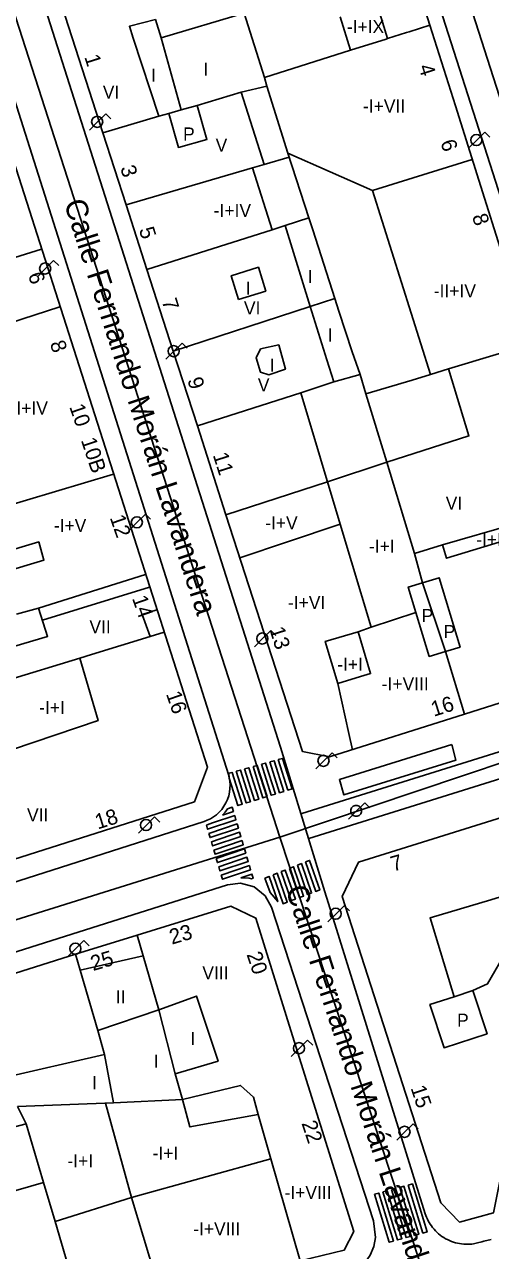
# Model space of a CAD drawing. Extents: x 282771 to 285132, y 4823109 to 4825496.
# Drawn here: x 284976.4 to 285030, y 4823636.8 to 4823777.7 of the extents above; entities that cross this region are included whole.
import ezdxf

# ---------------------------------------------------------------- set-up
doc = ezdxf.new("R2010")
doc.units = 0
for name, color, linetype in [('ACERA-BORDILLO', 7, 'Continuous'), ('ACERA-INTERIOR', 7, 'Continuous'), ('CALLE-EJE', 7, 'Continuous'), ('CALLE-TEXTO', 7, 'Continuous'), ('EDIFICIO', 7, 'Continuous'), ('FAROLA', 7, 'Continuous'), ('INTERIOR-EDIFICIO', 7, 'Continuous'), ('MEDIANERA', 7, 'Continuous'), ('NUM-LOCAL', 7, 'Continuous'), ('NUM-PORTAL', 7, 'Continuous'), ('NUM-VADO', 7, 'Continuous'), ('PASO-PEATONES', 7, 'Continuous'), ('TXT-ALTURA-EDIFICIO', 7, 'Continuous')]:
    doc.layers.add(name, color=color, linetype=linetype)

msp = doc.modelspace()

# ---------------------------------------------------------------- linework, layer by layer
at = {"layer": 'ACERA-BORDILLO'}
for points in [[(285019.05, 4823795.56), (285047.47, 4823706.84), (285054.04, 4823708.86), (285026.46, 4823795.56)], [(285011.16, 4823677.3), (285011.1, 4823677.5), (285005.86, 4823694.65), (284977.76, 4823782.85)], [(284971.51, 4823780.84), (284999.85, 4823691.5), (284999.95, 4823691.12), (285000.02, 4823690.73), (285000.05, 4823690.32), (285000.04, 4823689.9), (284999.99, 4823689.47), (284999.9, 4823689.04), (284999.76, 4823688.62), (284999.57, 4823688.22), (284999.35, 4823687.84), (284999.09, 4823687.48), (284998.8, 4823687.16), (284998.48, 4823686.87), (284998.14, 4823686.62), (284997.79, 4823686.41), (284997.43, 4823686.23), (284997.06, 4823686.1), (284963.17, 4823675.27)], [(285004.08, 4823677.57), (285002.8, 4823678.58), (285001.23, 4823679.01), (284999.74, 4823678.81), (284966.23, 4823668.19)], [(284929.27, 4823613.06), (285012.98, 4823633.82), (285014.74, 4823634.65), (285015.52, 4823635.37), (285016.14, 4823636.25), (285016.56, 4823637.24), (285016.75, 4823638.28), (285016.52, 4823640.21), (285004.8, 4823676.25), (285004.08, 4823677.57)], [(285030.04, 4823638.07), (285029.21, 4823637.85), (285028.98, 4823637.79), (285028.46, 4823637.66), (285028.03, 4823637.57), (285027.81, 4823637.54), (285027.58, 4823637.52), (285027.36, 4823637.51), (285027.12, 4823637.51), (285026.89, 4823637.53), (285026.65, 4823637.55), (285026.41, 4823637.58), (285026.18, 4823637.63), (285025.94, 4823637.69), (285025.71, 4823637.76), (285025.47, 4823637.84), (285025.25, 4823637.93), (285025.02, 4823638.04), (285024.8, 4823638.15), (285024.59, 4823638.28), (285024.38, 4823638.42), (285024.18, 4823638.57), (285023.99, 4823638.72), (285023.81, 4823638.89), (285023.64, 4823639.06), (285023.48, 4823639.24), (285023.32, 4823639.42), (285023.18, 4823639.61), (285023.05, 4823639.81), (285022.93, 4823640), (285022.82, 4823640.21), (285022.72, 4823640.41), (285022.63, 4823640.61), (285022.48, 4823641.02), (285011.16, 4823677.3)]]:
    msp.add_lwpolyline(points, dxfattribs=at)
at = {"layer": 'ACERA-INTERIOR'}
for points in [[(285009.08, 4823684.13), (285060.45, 4823700.18), (285063.92, 4823704.41), (285008.29, 4823687.02)], [(285025.51, 4823694.94), (285012.62, 4823690.93), (285013.11, 4823689.15), (285026, 4823693.15), (285025.51, 4823694.94)]]:
    msp.add_lwpolyline(points, dxfattribs=at)
at = {"layer": 'CALLE-EJE'}
for points in [[(285053.2, 4823700.24), (285019.15, 4823806.29)], [(284971.33, 4823791.08), (285005.75, 4823684.31)], [(285053.2, 4823700.24), (285005.75, 4823684.31)], [(285005.75, 4823684.31), (284964.04, 4823671.24), (284955.86, 4823673.8)], [(285005.75, 4823684.31), (285022.81, 4823632.56)]]:
    msp.add_lwpolyline(points, dxfattribs=at)
at = {"layer": 'EDIFICIO'}
for points in [[(284979.92, 4823782.37), (284985.44, 4823765.22), (284988.1, 4823756.96), (284990.5, 4823749.53), (284993.52, 4823740.15), (284996.29, 4823731.56), (284999.57, 4823721.35), (285008.36, 4823694.14), (285011.47, 4823693.51), (285026.97, 4823698.43), (285044.21, 4823703.91), (285045.36, 4823707.49), (285040.51, 4823722.61), (285037.04, 4823733.42), (285034.63, 4823740.96), (285031.51, 4823750.69), (285028.63, 4823759.81), (285025.94, 4823768.35), (285023.01, 4823777.61), (285017.96, 4823793.63)], [(284970.02, 4823777.98), (284966.91, 4823780.22), (284932.32, 4823769.61), (284930.4, 4823765.86), (284958.89, 4823678.91), (284962.13, 4823677.58), (284995.95, 4823688.36), (284997.44, 4823692.35), (284970.02, 4823777.98)], [(285024.27, 4823642.29), (285026.41, 4823640.06), (285030.32, 4823641.14), (285033.68, 4823657.96), (285035.01, 4823661.87), (285037.31, 4823667.1), (285038.93, 4823670.02), (285051.67, 4823688.31), (285050.22, 4823692.51), (285014.8, 4823681.42), (285012.91, 4823677.46), (285024.27, 4823642.29)], [(284967.84, 4823625.5), (284983.18, 4823629.34), (284992.12, 4823631.58), (285008.09, 4823635.6), (285013.17, 4823636.84), (285014.26, 4823638.99), (285007.43, 4823660.84), (285003.02, 4823675), (285000.12, 4823676.38), (284989.38, 4823673.04), (284982.28, 4823670.84), (284972.21, 4823667.65)]]:
    msp.add_lwpolyline(points, dxfattribs=at)
at = {"layer": 'FAROLA'}
for p, q in [((284985.76, 4823767.43), (284984.82, 4823766.5)), ((284986.35, 4823766.84), (284985.76, 4823767.43)), ((284984.82, 4823766.5), (284983.89, 4823765.56)), ((285029.32, 4823765.33), (285028.38, 4823764.4)), ((285029.91, 4823764.74), (285029.32, 4823765.33)), ((285028.38, 4823764.4), (285027.45, 4823763.46)), ((284979.78, 4823750.57), (284978.84, 4823749.64)), ((284980.37, 4823749.98), (284979.78, 4823750.57)), ((284978.84, 4823749.64), (284977.91, 4823748.7)), ((284993.6, 4823740.15), (284992.67, 4823739.21)), ((284994.54, 4823741.08), (284993.6, 4823740.15)), ((284995.13, 4823740.49), (284994.54, 4823741.08)), ((284989.38, 4823720.48), (284988.45, 4823719.54)), ((284990.32, 4823721.41), (284989.38, 4823720.48)), ((284990.91, 4823720.82), (284990.32, 4823721.41)), ((285004.73, 4823708.05), (285003.79, 4823707.12)), ((285005.32, 4823707.46), (285004.73, 4823708.05)), ((285003.79, 4823707.12), (285002.86, 4823706.18)), ((285011.76, 4823694), (285010.82, 4823693.07)), ((285012.35, 4823693.41), (285011.76, 4823694)), ((285010.82, 4823693.07), (285009.89, 4823692.13)), ((285015.52, 4823688.25), (285014.58, 4823687.32)), ((285016.11, 4823687.66), (285015.52, 4823688.25)), ((284991.38, 4823686.62), (284990.44, 4823685.69)), ((284991.97, 4823686.03), (284991.38, 4823686.62)), ((285014.58, 4823687.32), (285013.65, 4823686.38)), ((284990.44, 4823685.69), (284989.51, 4823684.75)), ((285012.22, 4823675.49), (285011.29, 4823674.55)), ((285013.16, 4823676.42), (285012.22, 4823675.49)), ((285013.75, 4823675.83), (285013.16, 4823676.42)), ((284983.26, 4823672.41), (284982.32, 4823671.48)), ((284983.85, 4823671.82), (284983.26, 4823672.41)), ((284982.32, 4823671.48), (284981.39, 4823670.54)), ((285008.01, 4823660.04), (285007.08, 4823659.1)), ((285008.95, 4823660.97), (285008.01, 4823660.04)), ((285009.54, 4823660.38), (285008.95, 4823660.97)), ((285021.07, 4823651.36), (285020.13, 4823650.43)), ((285021.66, 4823650.77), (285021.07, 4823651.36)), ((285020.13, 4823650.43), (285019.2, 4823649.49))]:
    msp.add_line(p, q, dxfattribs=at)
for centre in [(284984.78, 4823766.5), (285028.34, 4823764.4), (284978.8, 4823749.64), (284993.56, 4823740.15), (284989.34, 4823720.48), (285003.75, 4823707.12), (285010.78, 4823693.07), (284990.4, 4823685.69), (285012.18, 4823675.49), (284982.28, 4823671.48), (285007.97, 4823660.04), (285020.09, 4823650.43)]:
    msp.add_circle(centre, 0.638, dxfattribs=at)
msp.add_ellipse((285014.54, 4823687.32), major_axis=(0.356, 0.529), ratio=0.999979, dxfattribs=at)
at = {"layer": 'INTERIOR-EDIFICIO'}
for points in [[(285001.66, 4823778.97), (284992.15, 4823776.14), (284991.47, 4823778.25), (284988.49, 4823777.48), (284988.93, 4823776.13), (284991.88, 4823767.16), (284993, 4823767.46), (284994.12, 4823763.55), (284997.38, 4823764.48), (284996.27, 4823768.39), (285001.34, 4823769.89), (285003.95, 4823761.59), (285002.63, 4823761.21), (285004.9, 4823754.1), (285006.38, 4823754.57), (285009.25, 4823745.29), (285011.16, 4823739.15), (285011.95, 4823736.62), (285008.17, 4823735.35), (285012.7, 4823720.28), (285014, 4823715.94), (285016.27, 4823708.41), (285021.39, 4823710.13), (285022.94, 4823705.06), (285024.8, 4823705.63), (285026.48, 4823706.14), (285024.06, 4823714.11), (285022.14, 4823713.52), (285021.25, 4823716.89), (285018.07, 4823727.37), (285015.65, 4823735.26)], [(285015.65, 4823735.26), (285020.98, 4823736.83), (285023.09, 4823737.47), (285016.42, 4823758.61), (285006.7, 4823762.9), (285004.29, 4823770.61), (285003.99, 4823771.6), (285013.9, 4823774.73), (285012.69, 4823778.58)], [(285001.03, 4823746.09), (285004.14, 4823747.05), (285003.3, 4823749.78), (285000.19, 4823748.82), (285001.03, 4823746.09)], [(285003.55, 4823740.41), (285003.04, 4823739.39), (285003.54, 4823737.73), (285004.52, 4823737.42), (285006.41, 4823738.06), (285005.64, 4823740.86), (285003.55, 4823740.41)], [(285024.46, 4823717.87), (285032.69, 4823720.27), (285033.12, 4823718.86), (285024.93, 4823716.34), (285024.46, 4823717.87)], [(284973.94, 4823714.72), (284978.67, 4823716.12), (284978.06, 4823718.22), (284973.33, 4823716.82)], [(284973.2, 4823705.63), (284979.08, 4823707.37), (284978.05, 4823710.6), (284975.52, 4823709.91)], [(285012.42, 4823701.97), (285010.98, 4823706.78), (285014.75, 4823707.9), (285016.19, 4823703.1), (285015.02, 4823702.75), (285012.42, 4823701.97)], [(284970.03, 4823692.7), (284984.88, 4823697.7), (284982.77, 4823704.87), (284974.23, 4823702.24)], [(285030.02, 4823677.08), (285033.34, 4823678.11), (285037.1, 4823675.67), (285034.58, 4823672.1), (285031.89, 4823671.34), (285029.63, 4823667.44), (285027.94, 4823666.67), (285029.57, 4823661.71), (285024.63, 4823660.1), (285023.01, 4823665.05), (285025.78, 4823665.95), (285023.02, 4823675.03), (285030.02, 4823677.08)], [(284973.61, 4823656.55), (284985.64, 4823659.33), (284984.84, 4823662.08), (284991.87, 4823664.45), (284996.2, 4823666.04), (284998.68, 4823658.57), (284993.73, 4823657.11), (284994.6, 4823654.15), (285001.26, 4823655.76), (285002.74, 4823654.43), (285003.29, 4823652.44), (285004.74, 4823647.34), (284988.72, 4823642.9), (284979.97, 4823640.11), (284978.63, 4823644.6), (284973.97, 4823643.27)]]:
    msp.add_lwpolyline(points, dxfattribs=at)
at = {"layer": 'MEDIANERA'}
for p, q in [((285016.98, 4823779.84), (285018.14, 4823776.07)), ((284992.15, 4823776.14), (284994.42, 4823767.86)), ((285001.34, 4823769.89), (285004.29, 4823770.61)), ((284994.42, 4823767.86), (284996.27, 4823768.39)), ((284985.44, 4823765.22), (284991.88, 4823767.16)), ((284993, 4823767.46), (284994.42, 4823767.86)), ((285009.09, 4823755.48), (285006.7, 4823762.9)), ((285002.63, 4823761.21), (284988.1, 4823756.96)), ((285006.85, 4823762.44), (285003.95, 4823761.59)), ((285009.09, 4823755.48), (285006.38, 4823754.57)), ((285004.9, 4823754.1), (284990.5, 4823749.53)), ((285011.95, 4823736.62), (285014.99, 4823737.45)), ((285014.99, 4823737.45), (285015.65, 4823735.26)), ((285023.09, 4823737.47), (285025.14, 4823738.1)), ((285008.17, 4823735.35), (284996.29, 4823731.56)), ((284986.65, 4823725.99), (284973.28, 4823722.04)), ((285024.46, 4823717.87), (285021.25, 4823716.89)), ((284990.35, 4823714.48), (284978.05, 4823710.6)), ((284978.48, 4823709.24), (284990.81, 4823713.04)), ((284990.85, 4823707.37), (284992.47, 4823707.87)), ((285014.75, 4823707.9), (285016.27, 4823708.41)), ((284984.88, 4823697.7), (284984.58, 4823697.6)), ((284989.38, 4823673.04), (284990.06, 4823670.67)), ((284982.28, 4823670.84), (284982.81, 4823669)), ((284990.06, 4823670.67), (284982.81, 4823669)), ((284982.81, 4823669), (284984.84, 4823662.08)), ((285025.78, 4823665.95), (285027.94, 4823666.67)), ((284985.64, 4823659.33), (284986.65, 4823653.78)), ((284986.65, 4823653.78), (284975.62, 4823653.34)), ((284976.61, 4823651.36), (284975.62, 4823653.34)), ((284970.11, 4823649.64), (284976.61, 4823651.36)), ((284976.61, 4823651.36), (284978.63, 4823644.6)), ((285004.74, 4823647.34), (285008.09, 4823635.6)), ((284982.31, 4823632.11), (284979.97, 4823640.11))]:
    msp.add_line(p, q, dxfattribs=at)
for points in [[(285003.99, 4823771.6), (285001.66, 4823778.97), (284998.14, 4823790.16)], [(285023.01, 4823777.61), (285020.62, 4823776.85), (285020.31, 4823776.75), (285018.14, 4823776.07)], [(285018.14, 4823776.07), (285017.97, 4823776.01), (285013.9, 4823774.73)], [(285016.42, 4823758.61), (285021.1, 4823760.07), (285027.88, 4823762.18)], [(285012.09, 4823746.2), (285009.54, 4823754.09), (285009.09, 4823755.48)], [(284978.38, 4823751.86), (284965.25, 4823747.76), (284958.72, 4823745.72)], [(285012.09, 4823746.2), (285009.25, 4823745.29), (284993.52, 4823740.15)], [(285014.99, 4823737.45), (285014.07, 4823740.08), (285012.56, 4823744.73), (285012.09, 4823746.2)], [(284961.16, 4823738.99), (284967.37, 4823741), (284980.5, 4823745.25)], [(285025.14, 4823738.1), (285030.62, 4823739.75), (285034.63, 4823740.96)], [(284999.57, 4823721.35), (285011.23, 4823725.14), (285018.07, 4823727.37), (285027.49, 4823730.4), (285025.14, 4823738.1)], [(285012.7, 4823720.28), (285006.63, 4823718.23), (285001.18, 4823716.39)], [(285026.97, 4823698.43), (285024.8, 4823705.63), (285022.14, 4823713.52), (285020.51, 4823713.03), (285021.39, 4823710.13)], [(284990.85, 4823707.37), (284989.96, 4823709.9), (284991.64, 4823710.43)], [(284982.77, 4823704.87), (284984.14, 4823705.29), (284990.85, 4823707.37)], [(285012.42, 4823701.97), (285013.69, 4823696.21), (285014.11, 4823694.34)], [(284990.06, 4823670.67), (284991.87, 4823664.45), (284993.73, 4823657.11)], [(285003.29, 4823652.44), (284995.43, 4823650.99), (284994.6, 4823654.15), (284986.65, 4823653.78)], [(284985.72, 4823653.74), (284988.72, 4823642.9), (284992.12, 4823631.58)]]:
    msp.add_lwpolyline(points, dxfattribs=at)
at = {"layer": 'PASO-PEATONES'}
for points in [[(285000.76, 4823691.88), (285001.24, 4823692.01), (285002.39, 4823688.37), (285001.91, 4823688.22)], [(285001.72, 4823692.14), (285002.2, 4823692.28), (285003.35, 4823688.66), (285002.87, 4823688.52)], [(285002.69, 4823692.41), (285003.17, 4823692.54), (285004.3, 4823688.96), (285003.82, 4823688.81)], [(285003.65, 4823692.67), (285004.13, 4823692.81), (285005.26, 4823689.25), (285004.78, 4823689.11)], [(285004.62, 4823692.94), (285005.1, 4823693.07), (285006.21, 4823689.55), (285005.73, 4823689.4)], [(285005.58, 4823693.21), (285006.06, 4823693.34), (285007.17, 4823689.84), (285006.69, 4823689.7)], [(284999.91, 4823691.64), (285000.28, 4823691.74), (285001.44, 4823688.07), (285000.95, 4823687.92), (284999.96, 4823691.07)], [(284997.34, 4823685.67), (284997.62, 4823685.77), (284997.73, 4823685.83), (284998.03, 4823685.93), (285000.58, 4823686.78), (285000.72, 4823686.3), (284997.47, 4823685.21)], [(284999.18, 4823686.84), (284999.48, 4823687.16), (284999.77, 4823687.56), (285000.3, 4823687.74), (285000.44, 4823687.26)], [(284997.61, 4823684.73), (285000.86, 4823685.82), (285001.01, 4823685.34), (284997.76, 4823684.25)], [(284997.9, 4823683.77), (285001.15, 4823684.86), (285001.29, 4823684.38), (284998.04, 4823683.29)], [(284998.18, 4823682.81), (285001.43, 4823683.9), (285001.57, 4823683.42), (284998.32, 4823682.33)], [(284998.46, 4823681.85), (285001.71, 4823682.94), (285001.85, 4823682.46), (284998.6, 4823681.37)], [(284998.74, 4823680.89), (285001.99, 4823681.98), (285002.13, 4823681.5), (284998.88, 4823680.41)], [(284999.02, 4823679.93), (285002.27, 4823681.02), (285002.41, 4823680.54), (284999.16, 4823679.45)], [(285006.86, 4823680.7), (285006.93, 4823680.73), (285007.32, 4823680.89), (285008.49, 4823677.53), (285008.04, 4823677.36), (285008.02, 4823677.35)], [(285007.79, 4823681.07), (285008.25, 4823681.26), (285009.42, 4823677.88), (285008.95, 4823677.7)], [(285008.72, 4823681.44), (285009.18, 4823681.63), (285010.36, 4823678.23), (285009.89, 4823678.05)], [(285001.27, 4823679.63), (285002.55, 4823680.06), (285002.7, 4823679.57), (285002.51, 4823679.51), (285002.26, 4823679.57), (285001.75, 4823679.62)], [(285004.06, 4823679.6), (285004.53, 4823679.78), (285005.53, 4823676.9), (285004.65, 4823677.92)], [(285004.99, 4823679.96), (285005.46, 4823680.15), (285006.61, 4823676.83), (285006.14, 4823676.65)], [(285005.92, 4823680.33), (285006.39, 4823680.52), (285007.55, 4823677.18), (285007.08, 4823677)], [(285019.55, 4823644.05), (285020.03, 4823644.18), (285021.72, 4823638.66), (285021.24, 4823638.53)], [(285020.51, 4823644.31), (285021, 4823644.44), (285022.69, 4823638.92), (285022.2, 4823638.79)], [(285016.65, 4823643.28), (285017.13, 4823643.4), (285018.82, 4823637.88), (285018.34, 4823637.75)], [(285017.61, 4823643.53), (285018.1, 4823643.66), (285019.79, 4823638.14), (285019.3, 4823638.01)], [(285018.58, 4823643.79), (285019.06, 4823643.92), (285020.75, 4823638.4), (285020.27, 4823638.27)]]:
    msp.add_lwpolyline(points, close=True, dxfattribs=at)

# ---------------------------------------------------------------- texts
at = {"layer": 'CALLE-TEXTO'}
for rotation, p in [(287.866, (284980.94, 4823757.19)), (288.2449, (285006.4, 4823678.33))]:
    msp.add_text('Calle Fernando Morán Lavandera', height=2.5, rotation=rotation, dxfattribs=at).set_placement(p)
at = {"layer": 'NUM-LOCAL'}
msp.add_text('16', height=1.75, rotation=289.1894, dxfattribs=at).set_placement((284992.67, 4823700.75))
at = {"layer": 'NUM-PORTAL'}
for s, rotation, p in [('1', 287.5794, (284983.29, 4823773.96)), ('4', 287.5794, (285021.67, 4823772.84)), ('6', 287.5794, (285024.2, 4823764.17)), ('3', 287.5794, (284987.41, 4823761.21)), ('8', 287.5794, (285027.83, 4823755.65)), ('5', 287.5794, (284989.56, 4823754.12)), ('6', 289.1894, (284976.8, 4823748.9)), ('7', 287.5794, (284992.18, 4823745.91)), ('8', 289.1894, (284979.32, 4823741.04)), ('9', 287.5794, (284995.12, 4823736.85)), ('10', 289.1894, (284981.56, 4823733.76)), ('11', 287.5794, (284998.05, 4823728.22)), ('12', 289.1894, (284986.21, 4823721.02)), ('14', 289.1894, (284988.77, 4823711.75)), ('13', 287.5794, (285004.55, 4823708.19)), ('16', 17.5606, (285023.45, 4823698.12)), ('18', 17.5606, (284984.85, 4823685.17)), ('7', 16.1706, (285018.78, 4823680.32)), ('23', 16.1706, (284993.36, 4823671.94)), ('25', 16.5506, (284984.31, 4823668.9)), ('20', 288.4894, (285001.93, 4823670.82)), ('15', 288.4894, (285020.77, 4823655.47)), ('22', 288.4894, (285008.24, 4823651.42))]:
    msp.add_text(s, height=1.75, rotation=rotation, dxfattribs=at).set_placement(p)
at = {"layer": 'NUM-VADO'}
msp.add_text('10B', height=1.75, rotation=288.4344, dxfattribs=at).set_placement((284982.9, 4823729.92))
at = {"layer": 'TXT-ALTURA-EDIFICIO'}
for s, p in [('-I+IX', (285013.46, 4823776.69)), ('I', (284990.97, 4823771.1)), ('I', (284996.97, 4823771.81)), ('VI', (284985.43, 4823769.17)), ('-I+VII', (285015.32, 4823767.57)), ('P', (284994.65, 4823764.35)), ('V', (284998.39, 4823763.08)), ('-I+IV', (284998.17, 4823755.57)), ('I', (285008.98, 4823747.97)), ('I', (285001.86, 4823746.63)), ('-II+IV', (285023.45, 4823746.32)), ('VI', (285001.64, 4823744.36)), ('I', (285011.28, 4823741.25)), ('I', (285004.6, 4823737.78)), ('V', (285003.24, 4823735.52)), ('-II+IV', (284974.27, 4823732.86)), ('VI', (285024.82, 4823721.94)), ('-I+V', (284979.8, 4823719.37)), ('-I+V', (285004.08, 4823719.67)), ('-I+I', (285028.32, 4823717.74)), ('-I+I', (285016.01, 4823716.98)), ('-I+VI', (285006.7, 4823710.51)), ('P', (285022.05, 4823709.01)), ('VII', (284983.89, 4823707.72)), ('P', (285024.58, 4823707.17)), ('-I+I', (285012.35, 4823703.41)), ('-I+VIII', (285017.47, 4823701.17)), ('-I+I', (284978.11, 4823698.46)), ('VII', (284976.72, 4823686.1)), ('VIII', (284996.86, 4823667.95)), ('II', (284986.92, 4823665.2)), ('P', (285026.13, 4823662.51)), ('I', (284995.49, 4823660.41)), ('I', (284991.28, 4823657.81)), ('I', (284984.19, 4823655.33)), ('-I+I', (284991.15, 4823647.24)), ('-I+I', (284981.36, 4823646.35)), ('-I+VIII', (285006.3, 4823642.71)), ('-I+VIII', (284995.81, 4823638.54))]:
    msp.add_text(s, height=1.5, rotation=0.0006, dxfattribs=at).set_placement(p)

doc.saveas('drawing.dxf')
